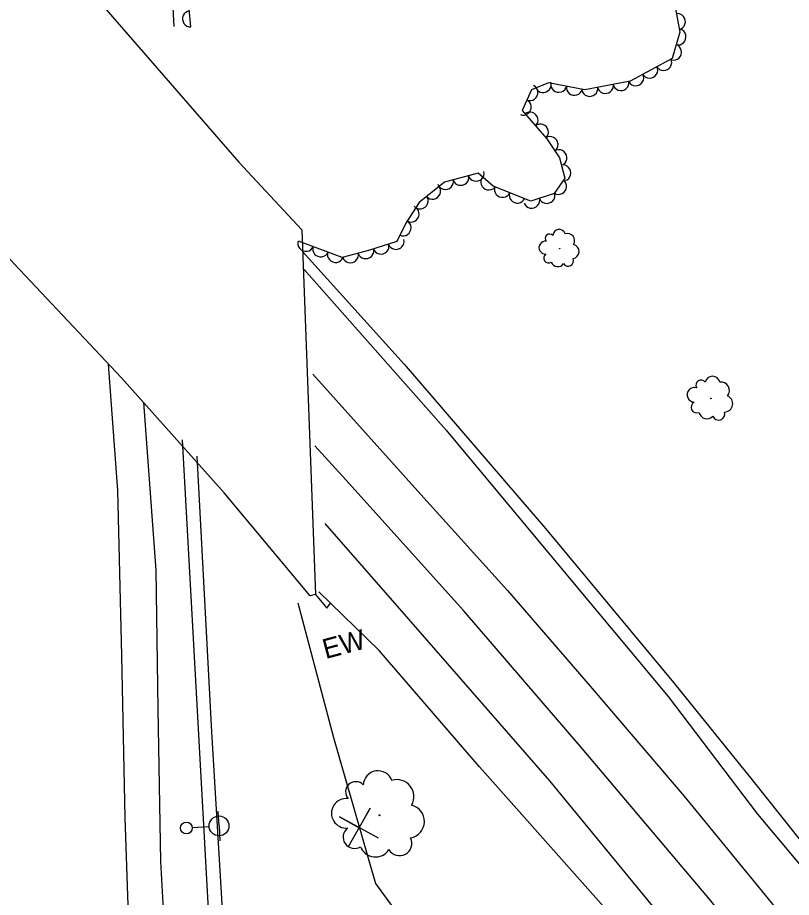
# Model space of a CAD drawing. Extents: x 1722896 to 1754269, y 648279 to 666297.
# Drawn here: x 1740178.3 to 1740373.3, y 648575 to 648796.6 of the extents above; entities that cross this region are included whole.
import ezdxf

# ---------------------------------------------------------------- set-up
doc = ezdxf.new("R2010")
doc.units = 0
for name, color, linetype in [('DESIGN - CENTERLINE - Proposed', 7, 'Continuous'), ('DESIGN - CENTERLINE - Proposed Text', 7, 'Continuous'), ('SURVEY - CENTERLINE - Preliminary Text', 7, 'Continuous'), ('SURVEY - CONTOURS - Intermediate with optional Text', 7, 'Continuous'), ('SURVEY - DTM - Breaklines', 7, 'Continuous'), ('SURVEY - VEGETATION - Features with Text', 7, 'Continuous')]:
    doc.layers.add(name, color=color, linetype=linetype)

msp = doc.modelspace()

# ---------------------------------------------------------------- linework, layer by layer
at = {"layer": 'DESIGN - CENTERLINE - Proposed'}
for points in [[(1740217.8, 648794.37), (1740215.05, 648844.24), (1740212.65, 648886.82), (1740210.35, 648926.5), (1740208.24, 648960.26), (1740209.74, 648965.63), (1740207.87, 648980.61), (1740206.01, 648999.35), (1740203.56, 649042.06), (1740200.25, 649088.38), (1740193.94, 649175.8), (1740190.58, 649211.51), (1740184.64, 649268.33), (1740179.26, 649313.09), (1740173.04, 649371.19), (1740167.56, 649415.5)], [(1740093.84, 648943.64), (1740136.51, 648879.99), (1740164.99, 648842.85), (1740197.75, 648802.05), (1740234.06, 648760.22), (1740249.95, 648743.2), (1740253.35, 648651.3), (1740252.04, 648650.94), (1740230.36, 648676.94), (1740204.52, 648705.91), (1740177.51, 648734.53), (1740155.36, 648758.96), (1740122.61, 648790.49), (1740096.88, 648815.24), (1740093.84, 648943.64)], [(1740219.74, 648690.26), (1740226.87, 648562.83), (1740235.81, 648524.35), (1740246.38, 648485.24), (1740261.89, 648433.29), (1740267.46, 648426.57), (1740257.15, 648461.58), (1740245.81, 648501.41), (1740236.24, 648539.23), (1740230.47, 648563.56), (1740227.25, 648616.73), (1740223.58, 648686.16)], [(1740253.35, 648651.3), (1740256.2, 648647.85), (1740257.16, 648649.13)]]:
    msp.add_lwpolyline(points, dxfattribs=at)
at = {"layer": 'DESIGN - CENTERLINE - Proposed Text'}
for points in [[(1740248.94, 648649.18), (1740257.94, 648615.28), (1740268.49, 648578.48), (1740304.48, 648528.99), (1740337.47, 648478.65), (1740400.1, 648382.34), (1740465.26, 648288.33)], [(1740248.94, 648649.18), (1740257.94, 648615.28), (1740262.05, 648600.93)], [(1740269.27, 648589.89), (1740259.41, 648595.28), (1740264.35, 648592.54), (1740267.1, 648597.49), (1740261.58, 648587.69)], [(1740266.49, 648585.45), (1740268.49, 648578.48), (1740291.51, 648546.82)]]:
    msp.add_lwpolyline(points, dxfattribs=at)
at = {"layer": 'SURVEY - CENTERLINE - Preliminary Text'}
for points in [[(1740250.09, 648737.74), (1740275.72, 648709.32), (1740311.32, 648667.92), (1740343.56, 648629.12), (1740363.63, 648604.24), (1740395.44, 648564.31), (1740436.05, 648511.01), (1740468.83, 648467.9), (1740499.23, 648423.63), (1740524.57, 648387.21), (1740551.67, 648346.36), (1740560.85, 648351.03), (1740542.8, 648390.54), (1740515.21, 648455.11), (1740496.15, 648500.8), (1740476, 648549.53), (1740452.5, 648608.29), (1740414.44, 648706.34), (1740391.59, 648768.14), (1740357.6, 648862.61)], [(1740250.55, 648733.22), (1740286.33, 648692.71), (1740313.04, 648660.55), (1740342.2, 648625.61), (1740364.72, 648595.92), (1740387.11, 648569.35), (1740413.78, 648534.94), (1740444.75, 648492.81), (1740472.22, 648455.24), (1740501.66, 648412.24), (1740523.08, 648381.2), (1740547.75, 648343.79), (1740567.97, 648312.16)], [(1740231.11, 648468.69), (1740221.49, 648501.74), (1740211.87, 648538.06), (1740206.27, 648570.56), (1740205.42, 648595.04), (1740204.54, 648635.93), (1740203.54, 648677.54), (1740201.25, 648709.37)], [(1740252.69, 648706.85), (1740279.19, 648677.36), (1740301.71, 648652.28), (1740322.54, 648628.19), (1740346.17, 648600.58), (1740368.14, 648573.69), (1740389.53, 648546.48), (1740409.51, 648520.02), (1740425.81, 648497.3), (1740446.35, 648468.04), (1740461.27, 648446.09), (1740479.89, 648418.36), (1740498.72, 648390.62), (1740515.91, 648363.69), (1740534.1, 648335.64), (1740552.27, 648308.08)], [(1740244.48, 648453.37), (1740232.7, 648492), (1740222.21, 648530.45), (1740215.66, 648561.38), (1740214.41, 648584.07), (1740213.72, 648622.42), (1740213.26, 648657.44), (1740210.11, 648699.64)], [(1740551.03, 648307.49), (1740526.38, 648343.41), (1740501.12, 648379.34), (1740477.85, 648412.21), (1740452.27, 648447.82), (1740426.98, 648481.38), (1740402.03, 648513.5), (1740374.63, 648547.18), (1740352.66, 648574.5), (1740320.53, 648612.48), (1740290.67, 648647.29), (1740261.01, 648680.21), (1740253.17, 648688.78)], [(1740537.77, 648305.9), (1740521.41, 648329.78), (1740505.85, 648352.04), (1740482.12, 648386.29), (1740462.03, 648414.4), (1740437.77, 648446.26), (1740417.77, 648473.32), (1740396.66, 648500.52), (1740373.02, 648530.18), (1740352.34, 648555.82), (1740312.41, 648604.35), (1740276.9, 648645.09), (1740255.77, 648669.16)], [(1740527.26, 648300.78), (1740509.91, 648325.88), (1740478.47, 648371.65), (1740441.8, 648422.63), (1740415.33, 648458.71), (1740398.92, 648481.27), (1740366.28, 648522), (1740329.92, 648568.12), (1740294.69, 648607.92), (1740269.41, 648637.2), (1740254.25, 648651.98)]]:
    msp.add_lwpolyline(points, dxfattribs=at)
at = {"layer": 'SURVEY - DTM - Breaklines'}
for p, q in [((1740229.06, 648593), (1740228.82, 648596.74)), ((1740222.32, 648592.57), (1740226.57, 648592.84)), ((1740229.06, 648593), (1740229.3, 648589.25))]:
    msp.add_line(p, q, dxfattribs=at)
for centre, radius in [((1740229.06, 648593), 2.5), ((1740220.83, 648592.47), 1.5)]:
    msp.add_circle(centre, radius, dxfattribs=at)
at = {"layer": 'SURVEY - VEGETATION - Features with Text'}
for points in [[(1740221.93, 648794.33), (1740218.97, 648826.8), (1740218.69, 648865.78), (1740214.39, 648904.74), (1740213.34, 648927.23), (1740223.08, 648953.58), (1740231.09, 648974.57), (1740228.58, 649008.21), (1740231.04, 649036.93), (1740225.31, 649063.68), (1740206.28, 649085.19), (1740203.96, 649096.04), (1740200.66, 649129.82), (1740199.92, 649152.92)], [(1740343.64, 648801.2), (1740345.17, 648792.95), (1740343.23, 648786.37), (1740332.64, 648780.6), (1740321.23, 648778.45), (1740312.11, 648780.18), (1740307.83, 648778.45), (1740305.47, 648773.24), (1740311.63, 648766.12), (1740314.84, 648761.3), (1740316.19, 648756.21), (1740313.53, 648752.33), (1740307.63, 648750.44), (1740298.09, 648754.18), (1740294.36, 648757.45), (1740285.9, 648755.17), (1740279.45, 648750.09), (1740276.14, 648744.85), (1740273.89, 648740.21), (1740266.69, 648737.96), (1740260.1, 648736.21), (1740249.1, 648740.33)]]:
    msp.add_lwpolyline(points, dxfattribs=at)
for centre, radius in [((1740314.89, 648738.43), 0.0564), ((1740352.99, 648700.7), 0.0652), ((1740269.5, 648595.68), 0.13)]:
    msp.add_circle(centre, radius, dxfattribs=at)
for centre, radius, start, end in [((1740314.78, 648741.66), 1.62, 19.8046, 176.5935), ((1740312.34, 648741.01), 1.11, 41.9207, 220.6664), ((1740316.82, 648740.44), 1.84, 328.8573, 106.3816), ((1740311.28, 648738.69), 1.61, 81.9414, 275.3611), ((1740317.94, 648737.72), 1.83, 279.7532, 75.5916), ((1740312.12, 648736.08), 1.23, 124.5601, 301.8792), ((1740314.41, 648735.63), 1.74, 199.8471, 326.6928), ((1740317.03, 648735.35), 1.35, 210.0061, 25.0063), ((1740350.49, 648704.08), 1.28, 33.6775, 212.4231), ((1740353.39, 648704.42), 1.87, 11.5613, 168.3502), ((1740348.89, 648701.6), 1.87, 73.6981, 267.1178), ((1740355.53, 648702.69), 2.13, 320.6141, 98.1383), ((1740356.36, 648699.38), 2.12, 271.5099, 67.3484), ((1740349.42, 648698.47), 1.42, 116.3168, 293.636), ((1740351.96, 648697.57), 2.01, 191.6039, 318.4495), ((1740354.92, 648696.82), 1.56, 201.7628, 16.7631), ((1740269.13, 648603.14), 3.74, 20.6078, 177.3967), ((1740263.52, 648601.57), 2.57, 42.724, 221.4696), ((1740273.89, 648600.4), 4.26, 329.6606, 107.1848), ((1740261.12, 648596.17), 3.73, 82.7447, 276.1643), ((1740276.57, 648594.13), 4.23, 280.5564, 76.3949), ((1740263.17, 648590.15), 2.84, 125.3633, 302.6825), ((1740274.53, 648588.61), 3.12, 210.8093, 25.8096), ((1740268.46, 648589.18), 4.02, 200.6504, 327.496)]:
    msp.add_arc(centre, radius, start, end, dxfattribs=at)
for centre, major_axis in [((1740221.75, 648796.32), (-0.18, 1.99)), ((1740344.67, 648795.65), (0.37, -1.97)), ((1740344.82, 648791.75), (-0.57, -1.92)), ((1740343.69, 648787.92), (-0.57, -1.92)), ((1740341.13, 648785.23), (-1.76, -0.96)), ((1740337.62, 648783.31), (-1.76, -0.96)), ((1740330.35, 648780.17), (-1.97, -0.37)), ((1740334.11, 648781.4), (-1.76, -0.96)), ((1740307.49, 648777.71), (-0.82, -1.82)), ((1740310.78, 648779.65), (-1.85, -0.75)), ((1740314.63, 648779.7), (-1.96, 0.37)), ((1740318.56, 648778.96), (-1.96, 0.37)), ((1740322.49, 648778.69), (-1.97, -0.37)), ((1740326.42, 648779.43), (-1.97, -0.37)), ((1740305.84, 648774.06), (-0.82, -1.82)), ((1740307.5, 648770.9), (1.31, -1.51)), ((1740310.11, 648767.87), (1.31, -1.51)), ((1740312.56, 648764.72), (1.11, -1.67)), ((1740314.78, 648761.39), (1.11, -1.67)), ((1740315.83, 648757.53), (0.51, -1.93)), ((1740290, 648756.28), (-1.93, -0.52)), ((1740293.86, 648757.32), (-1.93, -0.52)), ((1740296.97, 648755.15), (-1.5, 1.32)), ((1740282.95, 648752.84), (-1.57, -1.24)), ((1740286.13, 648755.23), (-1.93, -0.52)), ((1740300.43, 648753.26), (-1.86, 0.73)), ((1740314.7, 648754.04), (-1.13, -1.65)), ((1740304.16, 648751.8), (-1.86, 0.73)), ((1740311.7, 648751.74), (-1.91, -0.61)), ((1740279.81, 648750.37), (-1.57, -1.24)), ((1740307.89, 648750.52), (-1.91, -0.61)), ((1740277.56, 648747.09), (-1.07, -1.69)), ((1740275.55, 648743.63), (-0.87, -1.8)), ((1740273.71, 648740.15), (-1.91, -0.6)), ((1740250.89, 648739.66), (-1.87, 0.7)), ((1740254.64, 648738.26), (-1.87, 0.7)), ((1740269.89, 648738.96), (-1.91, -0.6)), ((1740258.38, 648736.85), (-1.87, 0.7)), ((1740262.19, 648736.77), (-1.93, -0.51)), ((1740266.06, 648737.8), (-1.93, -0.51))]:
    msp.add_ellipse(centre, major_axis=major_axis, ratio=0.940188, start_param=0, end_param=3.141593, dxfattribs=at)

# ---------------------------------------------------------------- texts
at = {"layer": 'SURVEY - CONTOURS - Intermediate with optional Text'}
msp.add_text('EW', height=5, rotation=14.8692, dxfattribs=at).set_placement((1740255.91, 648635.02))

doc.saveas('drawing.dxf')
